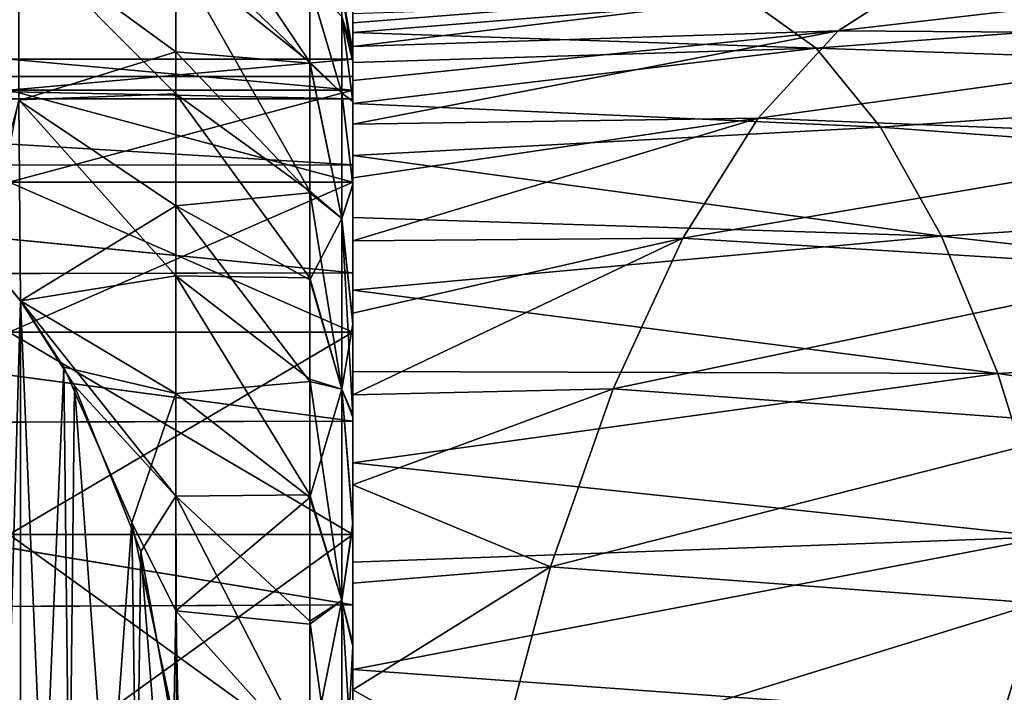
# Model space of a CAD drawing. Header units: metres. Extents: x -62 to 300, y -109 to 109.
# Tile 437 of 656: x -27.18 to -21.45, y 83.22 to 87.13. Entities that reach past the tile are written whole.
import ezdxf

# ---------------------------------------------------------------- set-up
doc = ezdxf.new("R2010")
doc.units = ezdxf.units.M
doc.layers.add('solid_500635', color=7, linetype='CONTINUOUS')

msp = doc.modelspace()

# ---------------------------------------------------------------- linework, layer by layer
at = {"layer": 'solid_500635'}
for points in [[(-26.2693, 88.044899, -9.737177), (-25.489401, 87.334007, -9.640172), (-25.489401, 86.883209, -11.150681)], [(-26.2693, 87.506531, -11.52266), (-26.2693, 88.044899, -9.737177), (-25.489401, 86.883209, -11.150681)], [(-27.183178, 87.609848, -1.712478), (-26.2693, 86.944145, -1.580725), (-26.2693, 87.627068, -3.140797)], [(-27.183178, 87.616013, -12.614126), (-26.2693, 87.506531, -11.52266), (-26.2693, 86.698509, -13.203403)], [(-27.183178, 87.616013, -12.614126), (-26.2693, 86.698509, -13.203403), (-27.183178, 86.664276, -14.260244)], [(-25.489401, 86.877724, -3.174168), (-26.2693, 87.627068, -3.140797), (-26.2693, 86.944145, -1.580725)], [(-25.489401, 86.877724, -3.174168), (-25.489401, 87.331635, -4.688681), (-26.2693, 87.627068, -3.140797)], [(-27.183178, 86.660263, -0.073309), (-26.2693, 86.944145, -1.580725), (-27.183178, 87.609848, -1.712478)], [(-26.2693, 87.506531, -11.52266), (-25.489401, 86.883209, -11.150681), (-25.489401, 86.132927, -12.752357)], [(-26.2693, 86.698509, -13.203403), (-26.2693, 87.506531, -11.52266), (-25.489401, 86.132927, -12.752357)], [(-18.810205, 87.481873, -4.525712), (-21.936457, 87.37455, -5.707213), (-22.41629, 87.065285, -4.287745)], [(-19.364559, 87.043335, -3.268719), (-18.810205, 87.481873, -4.525712), (-22.41629, 87.065285, -4.287745)], [(-25.303986, 86.703331, -10.741174), (-25.489401, 86.883209, -11.150681), (-25.489401, 87.334007, -9.640172)], [(-25.303986, 86.703331, -10.741174), (-25.489401, 87.334007, -9.640172), (-25.303986, 87.149292, -8.980131)], [(-25.303986, 86.703331, -3.598237), (-25.489401, 87.331635, -4.688681), (-25.489401, 86.877724, -3.174168)], [(-25.303986, 87.149292, -5.35928), (-25.489401, 87.331635, -4.688681), (-25.303986, 86.703331, -3.598237)], [(-25.239401, 86.973839, -4.795136), (-22.41629, 87.065285, -4.287745), (-21.936457, 87.37455, -5.707213)], [(-25.239401, 87.111938, -5.57147), (-25.239401, 86.973839, -4.795136), (-21.936457, 87.37455, -5.707213)], [(-25.239401, 87.191368, -6.360172), (-25.239401, 87.111938, -5.57147), (-21.936457, 87.37455, -5.707213)], [(-25.303986, 87.299301, -7.169705), (-25.239401, 86.945755, -7.169705), (-25.239401, 86.886032, -8.291203)], [(-25.303986, 87.299301, -7.169705), (-25.303986, 87.149292, -5.35928), (-25.239401, 86.945755, -7.169705)], [(-25.303986, 87.149292, -8.980131), (-25.303986, 87.299301, -7.169705), (-25.239401, 86.886032, -8.291203)], [(-18.408703, 87.278259, -9.901077), (-22.542574, 86.964836, -9.912368), (-22.931364, 87.242966, -8.546469)], [(-18.408703, 87.278259, -9.901077), (-17.901796, 86.806618, -11.220894), (-22.542574, 86.964836, -9.912368)], [(-25.239401, 87.056358, -8.836624), (-22.931364, 87.242966, -8.546469), (-22.542574, 86.964836, -9.912368)], [(-25.239401, 87.056358, -8.836624), (-25.239401, 87.166451, -8.006034), (-22.931364, 87.242966, -8.546469)], [(-25.239401, 87.166451, -8.006034), (-25.239401, 87.111938, -5.57147), (-25.239401, 87.191368, -6.360172)], [(-25.239401, 87.056358, -8.836624), (-25.239401, 87.111938, -5.57147), (-25.239401, 87.166451, -8.006034)], [(-25.303986, 87.149292, -5.35928), (-25.239401, 86.885445, -6.042724), (-25.239401, 86.945755, -7.169705)], [(-25.303986, 87.149292, -8.980131), (-25.239401, 86.886032, -8.291203), (-25.239401, 86.655716, -9.639439)], [(-25.303986, 86.703331, -10.741174), (-25.303986, 87.149292, -8.980131), (-25.239401, 86.655716, -9.639439)], [(-25.303986, 87.149292, -5.35928), (-25.239401, 86.653236, -4.689612), (-25.239401, 86.885445, -6.042724)], [(-25.303986, 87.149292, -5.35928), (-25.303986, 86.703331, -3.598237), (-25.239401, 86.653236, -4.689612)], [(-25.239401, 87.056358, -8.836624), (-25.239401, 86.973839, -4.795136), (-25.239401, 87.111938, -5.57147)], [(-25.239401, 86.521858, -3.280477), (-22.880098, 86.557487, -2.922095), (-22.41629, 87.065285, -4.287745)], [(-25.239401, 86.776535, -4.028565), (-25.239401, 86.521858, -3.280477), (-22.41629, 87.065285, -4.287745)], [(-25.239401, 86.973839, -4.795136), (-25.239401, 86.776535, -4.028565), (-22.41629, 87.065285, -4.287745)], [(-25.239401, 86.881607, -9.654835), (-25.239401, 86.973839, -4.795136), (-25.239401, 87.056358, -8.836624)], [(-25.239401, 86.881607, -9.654835), (-25.239401, 87.056358, -8.836624), (-22.542574, 86.964836, -9.912368)], [(-19.364559, 87.043335, -3.268719), (-22.41629, 87.065285, -4.287745), (-22.880098, 86.557487, -2.922095)], [(-19.89463, 86.438736, -2.072458), (-19.364559, 87.043335, -3.268719), (-22.880098, 86.557487, -2.922095)], [(-27.183178, 86.660263, -0.073309), (-26.2693, 86.047646, -0.132802), (-26.2693, 86.944145, -1.580725)], [(-25.489401, 86.123131, -1.569832), (-26.2693, 86.944145, -1.580725), (-26.2693, 86.047646, -0.132802)], [(-25.489401, 86.123131, -1.569832), (-25.489401, 86.877724, -3.174168), (-26.2693, 86.944145, -1.580725)], [(-25.239401, 86.800003, -7.169705), (-25.239401, 86.776535, -4.028565), (-25.239401, 86.973839, -4.795136)], [(-25.239401, 86.800003, -7.169705), (-25.239401, 86.973839, -4.795136), (-25.239401, 86.881607, -9.654835)], [(-25.239401, 86.641609, -10.462523), (-22.542574, 86.964836, -9.912368), (-22.168184, 86.505318, -11.231939)], [(-25.239401, 86.641609, -10.462523), (-25.239401, 86.881607, -9.654835), (-22.542574, 86.964836, -9.912368)], [(-25.239401, 86.945755, -7.169705), (-25.239401, 86.900002, -7.169705), (-25.239401, 86.719467, -9.117389)], [(-25.239401, 86.885445, -6.042724), (-25.239401, 86.900002, -7.169705), (-25.239401, 86.945755, -7.169705)], [(-25.239401, 86.886032, -8.291203), (-25.239401, 86.945755, -7.169705), (-25.239401, 86.719467, -9.117389)], [(-17.901796, 86.806618, -11.220894), (-22.168184, 86.505318, -11.231939), (-22.542574, 86.964836, -9.912368)], [(-27.239401, 86.900002, -7.169705), (-25.239401, 86.900002, -7.169705), (-25.239401, 86.719467, -5.222023)], [(-27.239401, 86.719467, -9.117389), (-25.239401, 86.719467, -9.117389), (-25.239401, 86.900002, -7.169705)], [(-27.239401, 86.900002, -7.169705), (-27.239401, 86.719467, -9.117389), (-25.239401, 86.900002, -7.169705)], [(-27.239401, 86.719467, -5.222023), (-27.239401, 86.900002, -7.169705), (-25.239401, 86.719467, -5.222023)], [(-25.303986, 85.973602, -12.404796), (-25.489401, 86.132927, -12.752357), (-25.489401, 86.883209, -11.150681)], [(-25.303986, 85.973602, -12.404796), (-25.489401, 86.883209, -11.150681), (-25.303986, 86.703331, -10.741174)], [(-25.303986, 85.973602, -1.934615), (-25.489401, 86.877724, -3.174168), (-25.489401, 86.123131, -1.569832)], [(-25.303986, 86.703331, -3.598237), (-25.489401, 86.877724, -3.174168), (-25.303986, 85.973602, -1.934615)], [(-25.239401, 86.885445, -6.042724), (-25.239401, 86.719467, -5.222023), (-25.239401, 86.900002, -7.169705)], [(-25.239401, 86.655716, -9.639439), (-25.239401, 86.886032, -8.291203), (-25.239401, 86.719467, -9.117389)], [(-25.239401, 86.885445, -6.042724), (-25.239401, 86.653236, -4.689612), (-25.239401, 86.719467, -5.222023)], [(-25.239401, 86.800003, -7.169705), (-25.239401, 86.881607, -9.654835), (-25.239401, 86.641609, -10.462523)], [(-25.239401, 86.670036, -5.525565), (-31.589401, 86.800003, -7.167183), (-31.589399, 86.669044, -5.516546)], [(-25.239401, 86.670036, -8.813846), (-31.589399, 86.669838, -8.817894), (-31.589401, 86.800003, -7.167183)], [(-25.239401, 86.800003, -7.169705), (-25.239401, 86.670036, -8.813846), (-31.589401, 86.800003, -7.167183)], [(-25.239401, 86.670036, -5.525565), (-25.239401, 86.800003, -7.169705), (-31.589401, 86.800003, -7.167183)], [(-25.239401, 86.670036, -5.525565), (-25.239401, 86.776535, -4.028565), (-25.239401, 86.800003, -7.169705)], [(-25.239401, 86.800003, -7.169705), (-25.239401, 86.641609, -10.462523), (-25.239401, 86.670036, -8.813846)], [(-25.239401, 86.670036, -5.525565), (-25.239401, 86.521858, -3.280477), (-25.239401, 86.776535, -4.028565)], [(-17.901796, 86.806618, -11.220894), (-17.422853, 86.153839, -12.471775), (-22.168184, 86.505318, -11.231939)], [(-27.239401, 86.719467, -5.222023), (-25.239401, 86.719467, -5.222023), (-25.239401, 86.184143, -3.340385)], [(-27.239401, 86.719467, -5.222023), (-25.239401, 86.184143, -3.340385), (-27.239401, 86.184143, -3.340385)], [(-27.239401, 86.184143, -10.999025), (-25.239401, 86.184143, -10.999025), (-25.239401, 86.719467, -9.117389)], [(-27.239401, 86.719467, -9.117389), (-27.239401, 86.184143, -10.999025), (-25.239401, 86.719467, -9.117389)], [(-25.303986, 86.703331, -10.741174), (-25.239401, 86.655716, -9.639439), (-25.239401, 86.17305, -11.152346)], [(-25.303986, 85.973602, -12.404796), (-25.303986, 86.703331, -10.741174), (-25.239401, 86.17305, -11.152346)], [(-25.303986, 86.703331, -3.598237), (-25.239401, 86.167328, -3.172916), (-25.239401, 86.653236, -4.689612)], [(-25.303986, 86.703331, -3.598237), (-25.303986, 85.973602, -1.934615), (-25.239401, 86.167328, -3.172916)], [(-25.239401, 86.653236, -4.689612), (-25.239401, 86.184143, -3.340385), (-25.239401, 86.719467, -5.222023)], [(-25.239401, 86.655716, -9.639439), (-25.239401, 86.719467, -9.117389), (-25.239401, 86.184143, -10.999025)], [(-25.239401, 86.285843, -3.926111), (-31.589399, 86.669044, -5.516546), (-31.589401, 86.280281, -3.907193)], [(-25.239401, 86.285843, -3.926111), (-25.239401, 86.670036, -5.525565), (-31.589399, 86.669044, -5.516546)], [(-25.239401, 86.670036, -8.813846), (-25.239401, 86.285843, -10.4133), (-31.589399, 86.669838, -8.817894)], [(-25.239401, 86.285843, -10.4133), (-31.589394, 86.281837, -10.427463), (-31.589399, 86.669838, -8.817894)], [(-27.420818, 85.786972, 1.209393), (-27.17449, 85.493515, 1.378822), (-27.183178, 86.660263, -0.073309)], [(-27.183178, 86.664276, -14.260244), (-27.174343, 85.493317, -15.71835), (-27.364887, 85.725967, -15.584029)], [(-27.183178, 86.664276, -14.260244), (-26.2693, 86.698509, -13.203403), (-26.2693, 85.640282, -14.738962)], [(-27.183178, 86.664276, -14.260244), (-26.2693, 85.640282, -14.738962), (-27.174343, 85.493317, -15.71835)], [(-27.17449, 85.493515, 1.378822), (-26.2693, 86.047646, -0.132802), (-27.183178, 86.660263, -0.073309)], [(-26.2693, 86.698509, -13.203403), (-25.489401, 86.132927, -12.752357), (-25.489401, 85.628433, -13.559768)], [(-26.2693, 85.640282, -14.738962), (-26.2693, 86.698509, -13.203403), (-25.489401, 85.628433, -13.559768)], [(-25.239401, 86.285843, -3.926111), (-25.239401, 86.521858, -3.280477), (-25.239401, 86.670036, -5.525565)], [(-25.239401, 86.670036, -8.813846), (-25.239401, 86.641609, -10.462523), (-25.239401, 86.340416, -11.246692)], [(-25.239401, 86.670036, -8.813846), (-25.239401, 86.340416, -11.246692), (-25.239401, 86.285843, -10.4133)], [(-25.239401, 86.17305, -11.152346), (-25.239401, 86.655716, -9.639439), (-25.239401, 86.184143, -10.999025)], [(-25.239401, 86.653236, -4.689612), (-25.239401, 86.167328, -3.172916), (-25.239401, 86.184143, -3.340385)], [(-25.239401, 86.340416, -11.246692), (-25.239401, 86.641609, -10.462523), (-22.168184, 86.505318, -11.231939)], [(-25.239401, 85.84256, -1.854712), (-23.319151, 85.858658, -1.635829), (-22.880098, 86.557487, -2.922095)], [(-25.239401, 86.21064, -2.556629), (-25.239401, 85.84256, -1.854712), (-22.880098, 86.557487, -2.922095)], [(-25.239401, 86.521858, -3.280477), (-25.239401, 86.21064, -2.556629), (-22.880098, 86.557487, -2.922095)], [(-19.89463, 86.438736, -2.072458), (-22.880098, 86.557487, -2.922095), (-23.319151, 85.858658, -1.635829)], [(-25.239401, 86.285843, -3.926111), (-25.239401, 86.21064, -2.556629), (-25.239401, 86.521858, -3.280477)], [(-25.239401, 86.340416, -11.246692), (-22.168184, 86.505318, -11.231939), (-21.814489, 85.870049, -12.481924)], [(-17.422853, 86.153839, -12.471775), (-21.814489, 85.870049, -12.481924), (-22.168184, 86.505318, -11.231939)], [(-20.392139, 85.67778, -0.954312), (-19.89463, 86.438736, -2.072458), (-23.319151, 85.858658, -1.635829)], [(-25.239401, 85.978043, -12.004225), (-25.239401, 86.340416, -11.246692), (-21.814489, 85.870049, -12.481924)], [(-25.239401, 86.285843, -10.4133), (-25.239401, 86.340416, -11.246692), (-25.239401, 85.978043, -12.004225)], [(-25.239401, 85.656143, -2.40411), (-25.239401, 86.285843, -3.926111), (-31.589401, 86.280281, -3.907193)], [(-25.239401, 85.656143, -2.40411), (-31.589401, 86.280281, -3.907193), (-31.589397, 85.643768, -2.379718)], [(-25.239401, 86.285843, -10.4133), (-25.239401, 85.656143, -11.935301), (-31.589394, 86.281837, -10.427463)], [(-25.239401, 85.656143, -11.935301), (-31.58939, 85.646042, -11.95526), (-31.589394, 86.281837, -10.427463)], [(-25.239401, 85.656143, -2.40411), (-25.239401, 86.21064, -2.556629), (-25.239401, 86.285843, -3.926111)], [(-25.239401, 86.285843, -10.4133), (-25.239401, 85.978043, -12.004225), (-25.239401, 85.656143, -11.935301)], [(-27.239401, 86.184143, -3.340385), (-25.239401, 86.184143, -3.340385), (-25.239401, 85.312332, -1.589683)], [(-27.239401, 86.184143, -3.340385), (-25.239401, 85.312332, -1.589683), (-27.239401, 85.312332, -1.589683)], [(-27.239401, 85.312332, -12.749728), (-25.239401, 85.312332, -12.749728), (-25.239401, 86.184143, -10.999025)], [(-27.239401, 86.184143, -10.999025), (-27.239401, 85.312332, -12.749728), (-25.239401, 86.184143, -10.999025)], [(-25.239401, 85.656143, -2.40411), (-25.239401, 85.84256, -1.854712), (-25.239401, 86.21064, -2.556629)], [(-25.239401, 86.167328, -3.172916), (-25.239401, 85.312332, -1.589683), (-25.239401, 86.184143, -3.340385)], [(-25.239401, 86.17305, -11.152346), (-25.239401, 86.184143, -10.999025), (-25.239401, 85.312332, -12.749728)], [(-25.303986, 84.979996, -13.925618), (-25.489401, 85.628433, -13.559768), (-25.489401, 86.132927, -12.752357)], [(-25.303986, 84.979996, -13.925618), (-25.489401, 86.132927, -12.752357), (-25.303986, 85.973602, -12.404796)], [(-25.303986, 85.973602, -12.404796), (-25.239401, 86.17305, -11.152346), (-25.239401, 85.367653, -12.745634)], [(-25.303986, 85.973602, -1.934615), (-25.239401, 85.357536, -1.577361), (-25.239401, 86.167328, -3.172916)], [(-25.239401, 85.367653, -12.745634), (-25.239401, 86.17305, -11.152346), (-25.239401, 85.312332, -12.749728)], [(-25.239401, 86.167328, -3.172916), (-25.239401, 85.357536, -1.577361), (-25.239401, 85.312332, -1.589683)], [(-17.422853, 86.153839, -12.471775), (-16.979469, 85.332062, -13.632874), (-21.814489, 85.870049, -12.481924)], [(-25.489401, 85.616241, -0.761882), (-25.489401, 86.123131, -1.569832), (-26.2693, 86.047646, -0.132802)], [(-25.303986, 85.973602, -1.934615), (-25.489401, 86.123131, -1.569832), (-25.489401, 85.616241, -0.761882)], [(-27.17449, 85.493515, 1.378822), (-26.2693, 84.955544, 1.173921), (-26.2693, 86.047646, -0.132802)], [(-25.489401, 85.023872, 0.023799), (-26.2693, 86.047646, -0.132802), (-26.2693, 84.955544, 1.173921)], [(-25.489401, 85.023872, 0.023799), (-25.489401, 85.616241, -0.761882), (-26.2693, 86.047646, -0.132802)], [(-25.303986, 85.973602, -1.934615), (-25.489401, 85.616241, -0.761882), (-25.303986, 84.979996, -0.413793)], [(-25.303986, 85.973602, -12.404796), (-25.239401, 85.367653, -12.745634), (-25.239401, 84.829369, -13.540474)], [(-25.303986, 84.979996, -13.925618), (-25.303986, 85.973602, -12.404796), (-25.239401, 84.829369, -13.540474)], [(-25.303986, 85.973602, -1.934615), (-25.303986, 84.979996, -0.413793), (-25.239401, 85.357536, -1.577361)], [(-25.239401, 85.556496, -12.733715), (-25.239401, 85.978043, -12.004225), (-21.814489, 85.870049, -12.481924)], [(-25.239401, 85.656143, -11.935301), (-25.239401, 85.978043, -12.004225), (-25.239401, 85.556496, -12.733715)], [(-25.239401, 85.556496, -12.733715), (-21.814489, 85.870049, -12.481924), (-21.487101, 85.070885, -13.641646)], [(-25.239401, 84.947647, -0.544407), (-23.725216, 84.98275, -0.451478), (-23.319151, 85.858658, -1.635829)], [(-25.239401, 85.421844, -1.184252), (-25.239401, 84.947647, -0.544407), (-23.319151, 85.858658, -1.635829)], [(-25.239401, 85.84256, -1.854712), (-25.239401, 85.421844, -1.184252), (-23.319151, 85.858658, -1.635829)], [(-25.239401, 85.656143, -2.40411), (-25.239401, 85.421844, -1.184252), (-25.239401, 85.84256, -1.854712)], [(-20.392139, 85.67778, -0.954312), (-23.319151, 85.858658, -1.635829), (-23.725216, 84.98275, -0.451478)], [(-16.979469, 85.332062, -13.632874), (-21.487101, 85.070885, -13.641646), (-21.814489, 85.870049, -12.481924)], [(-27.420818, 85.786972, 1.209393), (-27.36363, 78.875443, 5.199769), (-27.17449, 85.493515, 1.378822)], [(-27.419758, 78.814156, -19.574566), (-27.364887, 85.725967, -15.584029), (-27.174473, 79.106506, -19.405773)], [(-27.174473, 79.106506, -19.405773), (-27.364887, 85.725967, -15.584029), (-27.174343, 85.493317, -15.71835)], [(-20.848982, 84.772026, 0.069202), (-20.392139, 85.67778, -0.954312), (-23.725216, 84.98275, -0.451478)], [(-25.239401, 84.793358, -0.99657), (-31.589397, 85.643768, -2.379718), (-31.589403, 84.774994, -0.97096)], [(-25.239401, 84.793358, -13.34284), (-31.589401, 84.777977, -13.364372), (-31.58939, 85.646042, -11.95526)], [(-25.239401, 84.793358, -0.99657), (-25.239401, 85.656143, -2.40411), (-31.589397, 85.643768, -2.379718)], [(-25.239401, 85.656143, -11.935301), (-25.239401, 84.793358, -13.34284), (-31.58939, 85.646042, -11.95526)], [(-27.174343, 85.493317, -15.71835), (-26.2693, 85.640282, -14.738962), (-26.2693, 84.357307, -16.09239)], [(-26.2693, 85.640282, -14.738962), (-25.489401, 85.0383, -14.345686), (-25.489401, 84.365486, -15.094382)], [(-26.2693, 84.357307, -16.09239), (-26.2693, 85.640282, -14.738962), (-25.489401, 84.365486, -15.094382)], [(-26.2693, 85.640282, -14.738962), (-25.489401, 85.628433, -13.559768), (-25.489401, 85.0383, -14.345686)], [(-25.303986, 84.979996, -13.925618), (-25.489401, 85.0383, -14.345686), (-25.489401, 85.628433, -13.559768)], [(-25.303986, 84.979996, -0.413793), (-25.489401, 85.616241, -0.761882), (-25.489401, 85.023872, 0.023799)], [(-25.239401, 84.793358, -0.99657), (-25.239401, 85.421844, -1.184252), (-25.239401, 85.656143, -2.40411)], [(-25.239401, 85.656143, -11.935301), (-25.239401, 85.556496, -12.733715), (-25.239401, 85.081703, -13.425387)], [(-25.239401, 85.656143, -11.935301), (-25.239401, 85.081703, -13.425387), (-25.239401, 84.793358, -13.34284)], [(-25.239401, 85.081703, -13.425387), (-25.239401, 85.556496, -12.733715), (-21.487101, 85.070885, -13.641646)], [(-27.17449, 85.493515, 1.378822), (-27.36363, 78.875443, 5.199769), (-27.174322, 79.10672, 5.066239)], [(-26.921036, 85.107628, 1.601614), (-26.2693, 84.955544, 1.173921), (-27.17449, 85.493515, 1.378822)], [(-26.921036, 85.107628, 1.601614), (-27.17449, 85.493515, 1.378822), (-27.174322, 79.10672, 5.066239)], [(-26.919935, 79.494293, -19.181887), (-27.174473, 79.106506, -19.405773), (-27.174343, 85.493317, -15.71835)], [(-26.860811, 84.999237, -16.003605), (-27.174343, 85.493317, -15.71835), (-26.2693, 84.357307, -16.09239)], [(-26.919935, 79.494293, -19.181887), (-27.174343, 85.493317, -15.71835), (-26.860811, 84.999237, -16.003605)], [(-25.239401, 84.793358, -0.99657), (-25.239401, 84.947647, -0.544407), (-25.239401, 85.421844, -1.184252)], [(-25.303986, 84.979996, -0.413793), (-25.239401, 84.81691, -0.782297), (-25.239401, 85.357536, -1.577361)], [(-25.239401, 84.829369, -13.540474), (-25.239401, 85.367653, -12.745634), (-25.239401, 85.312332, -12.749728)], [(-25.239401, 85.357536, -1.577361), (-25.239401, 84.81691, -0.782297), (-25.239401, 85.312332, -1.589683)], [(-16.979469, 85.332062, -13.632874), (-16.57902, 84.355042, -14.683966), (-21.487101, 85.070885, -13.641646)], [(-27.239401, 85.312332, -1.589683), (-25.239401, 85.312332, -1.589683), (-25.239401, 84.133301, -0.028333)], [(-27.239401, 85.312332, -1.589683), (-25.239401, 84.133301, -0.028333), (-27.239401, 84.133301, -0.028333)], [(-27.239401, 84.133301, -14.311078), (-25.239401, 84.133301, -14.311078), (-25.239401, 85.312332, -12.749728)], [(-27.239401, 85.312332, -12.749728), (-27.239401, 84.133301, -14.311078), (-25.239401, 85.312332, -12.749728)], [(-25.239401, 84.81691, -0.782297), (-25.239401, 84.133301, -0.028333), (-25.239401, 85.312332, -1.589683)], [(-25.239401, 84.829369, -13.540474), (-25.239401, 85.312332, -12.749728), (-25.239401, 84.133301, -14.311078)], [(-26.921036, 85.107628, 1.601614), (-27.174322, 79.10672, 5.066239), (-26.859438, 79.603333, 4.77952)], [(-26.525492, 84.203026, 2.123886), (-26.2693, 84.955544, 1.173921), (-26.921036, 85.107628, 1.601614)], [(-26.525492, 84.203026, 2.123886), (-26.921036, 85.107628, 1.601614), (-26.859438, 79.603333, 4.77952)], [(-25.303986, 83.749626, -15.262156), (-25.489401, 84.365486, -15.094382), (-25.489401, 85.0383, -14.345686)], [(-25.303986, 83.749626, -15.262156), (-25.489401, 85.0383, -14.345686), (-25.303986, 84.979996, -13.925618)], [(-25.239401, 84.551605, -14.082239), (-25.239401, 85.081703, -13.425387), (-21.487101, 85.070885, -13.641646)], [(-25.239401, 84.793358, -13.34284), (-25.239401, 85.081703, -13.425387), (-25.239401, 84.551605, -14.082239)], [(-25.239401, 84.551605, -14.082239), (-21.487101, 85.070885, -13.641646), (-21.191458, 84.121262, -14.691072)], [(-16.57902, 84.355042, -14.683966), (-21.191458, 84.121262, -14.691072), (-21.487101, 85.070885, -13.641646)], [(-26.52466, 80.399559, -18.659229), (-26.919935, 79.494293, -19.181887), (-26.860811, 84.999237, -16.003605)], [(-26.474485, 84.03524, -16.560169), (-26.860811, 84.999237, -16.003605), (-26.2693, 84.357307, -16.09239)], [(-26.52466, 80.399559, -18.659229), (-26.860811, 84.999237, -16.003605), (-26.474485, 84.03524, -16.560169)], [(-25.489401, 84.34922, 0.771489), (-25.489401, 85.023872, 0.023799), (-26.2693, 84.955544, 1.173921)], [(-25.303986, 84.979996, -0.413793), (-25.489401, 85.023872, 0.023799), (-25.489401, 84.34922, 0.771489)], [(-25.303986, 84.979996, -0.413793), (-25.489401, 84.34922, 0.771489), (-25.303986, 83.749626, 0.922746)], [(-25.303986, 84.979996, -13.925618), (-25.239401, 84.829369, -13.540474), (-25.239401, 84.201538, -14.30284)], [(-25.303986, 83.749626, -15.262156), (-25.303986, 84.979996, -13.925618), (-25.239401, 84.201538, -14.30284)], [(-25.303986, 84.979996, -0.413793), (-25.239401, 84.18708, -0.020589), (-25.239401, 84.81691, -0.782297)], [(-25.303986, 84.979996, -0.413793), (-25.303986, 83.749626, 0.922746), (-25.239401, 84.18708, -0.020589)], [(-25.239401, 84.422462, 0.061136), (-24.090141, 83.944878, 0.608965), (-23.725216, 84.98275, -0.451478)], [(-25.239401, 84.947647, -0.544407), (-25.239401, 84.422462, 0.061136), (-23.725216, 84.98275, -0.451478)], [(-20.848982, 84.772026, 0.069202), (-23.725216, 84.98275, -0.451478), (-24.090141, 83.944878, 0.608965)], [(-26.525492, 84.203026, 2.123886), (-26.2693, 83.689766, 2.313222), (-26.2693, 84.955544, 1.173921)], [(-25.489401, 84.34922, 0.771489), (-26.2693, 84.955544, 1.173921), (-26.2693, 83.689766, 2.313222)], [(-25.239401, 84.793358, -0.99657), (-25.239401, 84.422462, 0.061136), (-25.239401, 84.947647, -0.544407)], [(-25.239401, 84.201538, -14.30284), (-25.239401, 84.829369, -13.540474), (-25.239401, 84.133301, -14.311078)], [(-25.239401, 84.81691, -0.782297), (-25.239401, 84.18708, -0.020589), (-25.239401, 84.133301, -0.028333)], [(-25.239401, 83.724182, -14.593887), (-31.589405, 83.69812, -14.620732), (-31.589401, 84.777977, -13.364372)], [(-25.239401, 83.724182, 0.254476), (-31.589403, 84.774994, -0.97096), (-31.589405, 83.694458, 0.284958)], [(-25.239401, 83.724182, 0.254476), (-25.239401, 84.793358, -0.99657), (-31.589403, 84.774994, -0.97096)], [(-25.239401, 84.793358, -13.34284), (-25.239401, 83.724182, -14.593887), (-31.589401, 84.777977, -13.364372)], [(-25.239401, 83.724182, 0.254476), (-25.239401, 84.422462, 0.061136), (-25.239401, 84.793358, -0.99657)], [(-25.239401, 84.793358, -13.34284), (-25.239401, 84.551605, -14.082239), (-25.239401, 83.973305, -14.695056)], [(-25.239401, 84.793358, -13.34284), (-25.239401, 83.973305, -14.695056), (-25.239401, 83.724182, -14.593887)], [(-21.257181, 83.733414, 0.981811), (-20.848982, 84.772026, 0.069202), (-24.090141, 83.944878, 0.608965)], [(-25.239401, 83.973305, -14.695056), (-25.239401, 84.551605, -14.082239), (-21.191458, 84.121262, -14.691072)], [(-25.239401, 84.422462, 0.061136), (-25.239401, 83.8508, 0.623818), (-24.090141, 83.944878, 0.608965)], [(-25.239401, 83.724182, 0.254476), (-25.239401, 83.8508, 0.623818), (-25.239401, 84.422462, 0.061136)], [(-26.474485, 84.03524, -16.560169), (-26.2693, 84.357307, -16.09239), (-26.265055, 82.88192, -17.226042)], [(-26.2693, 84.357307, -16.09239), (-25.489401, 84.365486, -15.094382), (-25.489401, 83.629791, -15.779392)], [(-26.2693, 84.357307, -16.09239), (-25.489401, 83.629791, -15.779392), (-25.489401, 82.838982, -16.394358)], [(-26.265055, 82.88192, -17.226042), (-26.2693, 84.357307, -16.09239), (-25.489401, 82.838982, -16.394358)], [(-25.303986, 83.749626, -15.262156), (-25.489401, 83.629791, -15.779392), (-25.489401, 84.365486, -15.094382)], [(-25.489401, 83.612129, 1.454984), (-25.489401, 84.34922, 0.771489), (-26.2693, 83.689766, 2.313222)], [(-25.303986, 83.749626, 0.922746), (-25.489401, 84.34922, 0.771489), (-25.489401, 83.612129, 1.454984)], [(-26.525492, 84.203026, 2.123886), (-26.859438, 79.603333, 4.77952), (-26.473572, 80.567963, 4.222591)], [(-26.525492, 84.203026, 2.123886), (-26.282562, 83.054596, 2.786932), (-26.2693, 83.689766, 2.313222)], [(-26.525492, 84.203026, 2.123886), (-26.473572, 80.567963, 4.222591), (-26.282562, 83.054596, 2.786932)], [(-25.303986, 83.749626, -15.262156), (-25.239401, 84.201538, -14.30284), (-25.239401, 83.500122, -15.01105)], [(-25.303986, 83.749626, 0.922746), (-25.239401, 83.484085, 0.686353), (-25.239401, 84.18708, -0.020589)], [(-25.239401, 83.500122, -15.01105), (-25.239401, 84.201538, -14.30284), (-25.239401, 84.133301, -14.311078)], [(-25.239401, 84.18708, -0.020589), (-25.239401, 83.484085, 0.686353), (-25.239401, 84.133301, -0.028333)], [(-27.239401, 84.133301, -0.028333), (-25.239401, 84.133301, -0.028333), (-25.239401, 82.688087, 1.289094)], [(-27.239401, 84.133301, -0.028333), (-25.239401, 82.688087, 1.289094), (-27.239401, 82.688087, 1.289094)], [(-27.239401, 82.688087, -15.628505), (-25.239401, 82.688087, -15.628505), (-25.239401, 84.133301, -14.311078)], [(-27.239401, 84.133301, -14.311078), (-27.239401, 82.688087, -15.628505), (-25.239401, 84.133301, -14.311078)], [(-25.239401, 83.484085, 0.686353), (-25.239401, 82.688087, 1.289094), (-25.239401, 84.133301, -0.028333)], [(-25.239401, 83.500122, -15.01105), (-25.239401, 84.133301, -14.311078), (-25.239401, 82.688087, -15.628505)], [(-25.239401, 83.347534, -15.26133), (-21.191458, 84.121262, -14.691072), (-20.932703, 83.035843, -15.611236)], [(-25.239401, 83.347534, -15.26133), (-25.239401, 83.973305, -14.695056), (-21.191458, 84.121262, -14.691072)], [(-26.52466, 80.399559, -18.659229), (-26.474485, 84.03524, -16.560169), (-26.282244, 81.548264, -17.996025)], [(-26.282244, 81.548264, -17.996025), (-26.474485, 84.03524, -16.560169), (-26.265055, 82.88192, -17.226042)], [(-25.239401, 83.724182, -14.593887), (-25.239401, 83.973305, -14.695056), (-25.239401, 83.347534, -15.26133)], [(-25.239401, 83.229973, 1.146811), (-24.406492, 82.762741, 1.525482), (-24.090141, 83.944878, 0.608965)], [(-25.239401, 83.8508, 0.623818), (-25.239401, 83.229973, 1.146811), (-24.090141, 83.944878, 0.608965)], [(-21.257181, 83.733414, 0.981811), (-24.090141, 83.944878, 0.608965), (-24.406492, 82.762741, 1.525482)], [(-25.239401, 83.724182, 0.254476), (-25.239401, 83.229973, 1.146811), (-25.239401, 83.8508, 0.623818)], [(-19.953653, 83.822624, 1.00602), (-21.257181, 83.733414, 0.981811), (-21.61013, 82.577789, 1.769752)], [(-20.236784, 83.533905, 1.205389), (-19.953653, 83.822624, 1.00602), (-21.61013, 82.577789, 1.769752)], [(-25.239401, 82.473137, 1.323649), (-25.239401, 83.724182, 0.254476), (-31.589405, 83.694458, 0.284958)], [(-25.239401, 83.724182, -14.593887), (-25.239401, 82.473137, -15.66306), (-31.589405, 83.69812, -14.620732)], [(-25.303986, 82.316048, -16.377954), (-25.489401, 83.629791, -15.779392), (-25.303986, 83.749626, -15.262156)], [(-25.303986, 83.749626, 0.922746), (-25.489401, 83.612129, 1.454984), (-25.489401, 82.820259, 2.068194)], [(-25.303986, 83.749626, 0.922746), (-25.489401, 82.820259, 2.068194), (-25.303986, 82.316048, 2.038543)], [(-25.303986, 83.749626, -15.262156), (-25.239401, 83.500122, -15.01105), (-25.239401, 82.735497, -15.649902)], [(-25.303986, 82.316048, -16.377954), (-25.303986, 83.749626, -15.262156), (-25.239401, 82.735497, -15.649902)], [(-25.303986, 83.749626, 0.922746), (-25.303986, 82.316048, 2.038543), (-25.239401, 83.484085, 0.686353)], [(-25.239401, 82.473137, 1.323649), (-25.239401, 83.229973, 1.146811), (-25.239401, 83.724182, 0.254476)], [(-25.239401, 83.724182, -14.593887), (-25.239401, 83.347534, -15.26133), (-25.239401, 82.677017, -15.780041)], [(-25.239401, 83.724182, -14.593887), (-25.239401, 82.677017, -15.780041), (-25.239401, 82.473137, -15.66306)], [(-21.61013, 82.577789, 1.769752), (-21.257181, 83.733414, 0.981811), (-24.406492, 82.762741, 1.525482)], [(-25.239401, 82.473137, -15.66306), (-31.589378, 82.432396, -15.692833), (-31.589405, 83.69812, -14.620732)], [(-25.239401, 82.473137, 1.323649), (-31.589405, 83.694458, 0.284958), (-31.589394, 82.428192, 1.356445)], [(-26.282562, 83.054596, 2.786932), (-26.239672, 82.269615, 3.24014), (-26.2693, 83.689766, 2.313222)], [(-25.489401, 82.820259, 2.068194), (-26.2693, 83.689766, 2.313222), (-26.239672, 82.269615, 3.24014)], [(-25.489401, 82.820259, 2.068194), (-25.489401, 83.612129, 1.454984), (-26.2693, 83.689766, 2.313222)], [(-25.303986, 82.316048, -16.377954), (-25.489401, 82.838982, -16.394358), (-25.489401, 83.629791, -15.779392)], [(-25.239401, 82.735497, -15.649902), (-25.239401, 83.500122, -15.01105), (-25.239401, 82.688087, -15.628505)], [(-20.542759, 83.20092, 1.422801), (-20.236784, 83.533905, 1.205389), (-21.61013, 82.577789, 1.769752)], [(-25.303986, 82.316048, 2.038543), (-25.239401, 82.71833, 1.323494), (-25.239401, 83.484085, 0.686353)], [(-25.239401, 83.484085, 0.686353), (-25.239401, 82.71833, 1.323494), (-25.239401, 82.688087, 1.289094)], [(-25.239401, 82.677017, -15.780041), (-25.239401, 83.347534, -15.26133), (-20.932703, 83.035843, -15.611236)], [(-25.239401, 83.229973, 1.146811), (-25.239401, 82.568947, 1.62282), (-24.406492, 82.762741, 1.525482)], [(-25.239401, 82.473137, 1.323649), (-25.239401, 82.568947, 1.62282), (-25.239401, 83.229973, 1.146811)]]:
    msp.add_3dface(points, dxfattribs=at)

doc.saveas('drawing.dxf')
